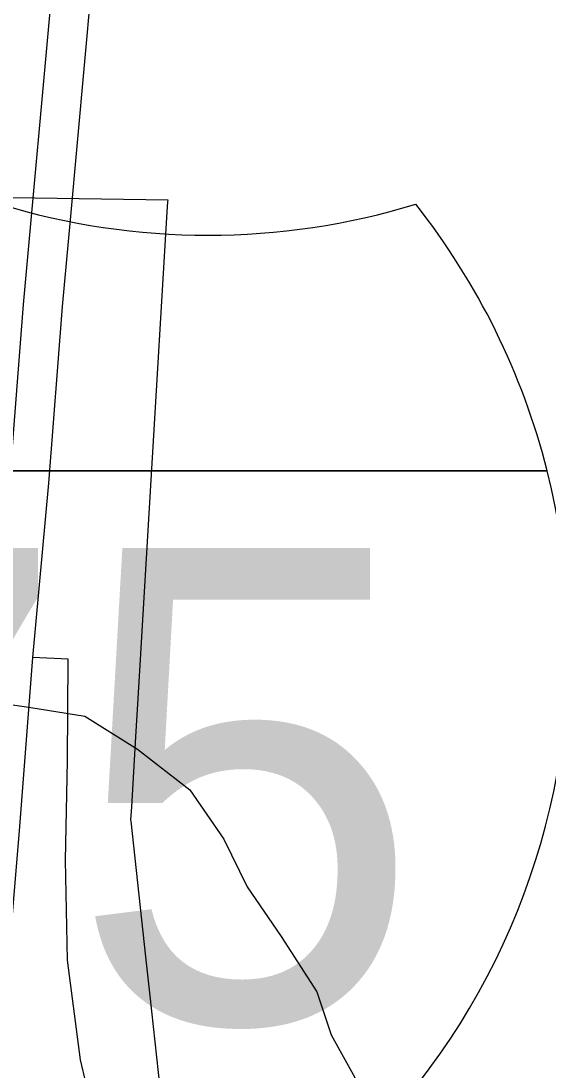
# Model space of a CAD drawing. Extents: x -38.1 to 35.9, y -2.7 to 28.5.
# Drawn here: x 8.6988 to 8.8305, y 14.0991 to 14.3612 of the extents above; entities that cross this region are included whole.
import ezdxf

# ---------------------------------------------------------------- set-up
doc = ezdxf.new("R2010")
doc.units = 0
for name, color, linetype in [('GM_X_Corporation_Text', 7, 'Continuous'), ('GM_X_Interstate_Route', 7, 'Continuous'), ('GM_X_Rail_Line_Text', 7, 'Continuous'), ('GM_X_Section', 7, 'Continuous'), ('GM_X_US_Route', 7, 'Continuous')]:
    doc.layers.add(name, color=color, linetype=linetype)

msp = doc.modelspace()

# ---------------------------------------------------------------- linework, layer by layer
at = {"layer": 'GM_X_Corporation_Text'}
for points in [[(8.696024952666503, 14.246382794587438), (8.69947914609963, 14.290467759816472), (8.70671747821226, 14.370084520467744), (8.714777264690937, 14.466808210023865), (8.72563444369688, 14.593635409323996), (8.733858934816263, 14.69118178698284), (8.74340004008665, 14.812909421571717), (8.7476769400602, 14.8810109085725), (8.751295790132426, 14.93825525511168), (8.755572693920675, 15.04303996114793), (8.7575467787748, 15.117556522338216), (8.758862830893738, 15.179901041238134), (8.759356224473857, 15.24553510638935), (8.759684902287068, 15.329264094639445)], [(8.711189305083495, 14.311556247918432), (8.716461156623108, 14.369548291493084), (8.724521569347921, 14.466272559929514), (8.735378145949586, 14.593099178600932), (8.74360326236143, 14.690646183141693), (8.753143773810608, 14.81237313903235), (8.756602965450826, 14.86745528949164)], [(8.675654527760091, 13.896116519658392), (8.676128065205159, 13.901169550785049), (8.677191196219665, 13.912505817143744), (8.677968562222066, 13.920801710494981), (8.682245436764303, 13.970150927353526), (8.684219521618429, 13.989725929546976), (8.684535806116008, 13.995348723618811), (8.685042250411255, 14.004366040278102), (8.686496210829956, 14.024250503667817), (8.687566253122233, 14.032477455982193), (8.688167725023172, 14.03710105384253), (8.690305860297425, 14.062104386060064), (8.698530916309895, 14.160144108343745), (8.701791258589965, 14.202359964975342), (8.705768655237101, 14.245847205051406), (8.70922347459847, 14.289932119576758), (8.711189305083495, 14.311556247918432)]]:
    msp.add_lwpolyline(points, dxfattribs=at)
at = {"layer": 'GM_X_Interstate_Route'}
for p, q in [((8.557055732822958, 14.248880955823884), (8.830308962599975, 14.248880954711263)), ((8.830308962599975, 14.248880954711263), (8.557055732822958, 14.248880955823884)), ((8.830308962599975, 14.248880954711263), (8.557055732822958, 14.248880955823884))]:
    msp.add_line(p, q, dxfattribs=at)
for centre, radius, start, end in [((8.745568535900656, 14.485275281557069), 0.17755850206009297, 253.00907500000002, 286.990925), ((8.658170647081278, 14.205344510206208), 0.1775585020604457, 14.193353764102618, 38.33103888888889), ((8.658170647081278, 14.205344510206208), 0.1775585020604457, 281.53695833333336, 14.193353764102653)]:
    msp.add_arc(centre, radius, start, end, dxfattribs=at)
at = {"layer": 'GM_X_Rail_Line_Text'}
msp.add_lwpolyline([(8.845361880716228, 13.958838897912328), (8.841459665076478, 13.960212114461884), (8.829790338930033, 13.964984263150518), (8.818282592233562, 13.970079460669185), (8.807104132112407, 13.976162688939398), (8.796416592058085, 13.982407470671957), (8.7862198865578, 13.989149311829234), (8.776190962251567, 13.996872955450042), (8.76715004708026, 14.005261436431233), (8.758438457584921, 14.014140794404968), (8.750056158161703, 14.023672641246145), (8.74249407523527, 14.033539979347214), (8.735913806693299, 14.044221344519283), (8.729998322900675, 14.055238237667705), (8.724896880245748, 14.066416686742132), (8.719969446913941, 14.07809221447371), (8.716514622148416, 14.089929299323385), (8.713718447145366, 14.101927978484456), (8.710431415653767, 14.126757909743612), (8.709940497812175, 14.151743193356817), (8.710431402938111, 14.176566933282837), (8.71059917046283, 14.201887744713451), (8.701791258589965, 14.202359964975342)], dxfattribs=at)
at = {"layer": 'GM_X_Section'}
msp.add_lwpolyline([(8.691320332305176, 14.191229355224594), (8.700790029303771, 14.18989223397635), (8.714803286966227, 14.187699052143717), (8.727935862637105, 14.17944526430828), (8.741032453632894, 14.169293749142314), (8.74952866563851, 14.15695852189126), (8.755371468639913, 14.145057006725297), (8.763867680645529, 14.132723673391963), (8.772712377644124, 14.118860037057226), (8.776299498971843, 14.108147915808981), (8.784005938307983, 14.094308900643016)], dxfattribs=at)
at = {"layer": 'GM_X_US_Route'}
msp.add_lwpolyline([(8.685613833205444, 14.317345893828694), (8.735483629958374, 14.31659298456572), (8.735449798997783, 14.316027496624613), (8.735300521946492, 14.313532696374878), (8.735215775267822, 14.312116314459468), (8.73146406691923, 14.249420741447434), (8.729123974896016, 14.210314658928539), (8.728617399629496, 14.201847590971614), (8.728031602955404, 14.192058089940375), (8.727463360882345, 14.182561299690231), (8.726413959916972, 14.165022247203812), (8.726220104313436, 14.161780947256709), (8.726254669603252, 14.161463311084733), (8.729935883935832, 14.127603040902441), (8.729937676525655, 14.127586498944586), (8.730996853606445, 14.117854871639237), (8.736822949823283, 14.064264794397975)], dxfattribs=at)

# ---------------------------------------------------------------- texts
at = {"layer": 'GM_X_Interstate_Route'}
msp.add_text('75', height=0.11837121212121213, dxfattribs=at).set_placement((8.622987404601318, 14.111276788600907))

doc.saveas('drawing.dxf')
